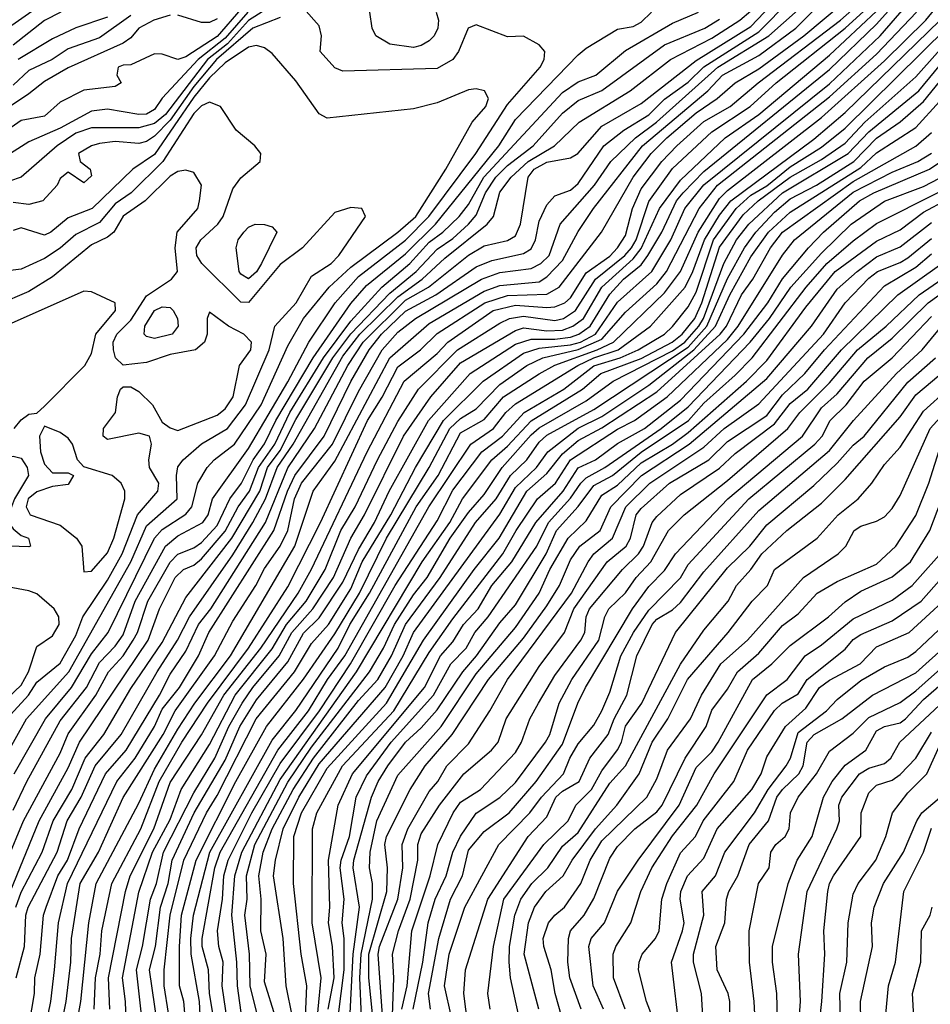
# Model space of a CAD drawing. Header units: metres. Extents: x -51132 to -49532, y -231222 to -229437.
# Tile 611 of 656: x -50001 to -49943, y -229780 to -229717. Entities that reach past the tile are written whole.
import ezdxf

# ---------------------------------------------------------------- set-up
doc = ezdxf.new("R2010")
doc.units = ezdxf.units.M
for name, color, linetype in [('CONTOUR_HALF', 8, 'Continuous'), ('CONTOUR_INDEX', 1, 'Continuous'), ('CONTOUR_INTER', 3, 'Continuous')]:
    doc.layers.add(name, color=color, linetype=linetype)

msp = doc.modelspace()

# ---------------------------------------------------------------- linework, layer by layer
at = {"layer": 'CONTOUR_HALF'}
for points, elevation in [([(-49991.407, -229782.259), (-49991.971, -229778.759), (-49991.956, -229777.759), (-49991.581, -229774.259), (-49990.698, -229770.759), (-49989.264, -229767.759), (-49988.58, -229766.637), (-49986.104, -229761.759), (-49983.662, -229758.759), (-49982.58, -229756.966), (-49981.486, -229755.759), (-49980.08, -229753.49), (-49979.341, -229751.759), (-49977.513, -229748.759), (-49975.945, -229745.759), (-49974.177, -229742.759), (-49971.641, -229740.259), (-49969.08, -229738.467), (-49968.08, -229738.141), (-49966.08, -229737.94), (-49965.443, -229737.759), (-49964.492, -229737.259), (-49963.08, -229735.228), (-49960.889, -229733.259), (-49959.695, -229731.259), (-49958.785, -229729.259), (-49957.58, -229727.752), (-49949.58, -229721.312), (-49946.346, -229718.259), (-49942.58, -229713.873)], 36.5), ([(-49997.625, -229714.759), (-50002.08, -229717.906)], 33.5), ([(-49995.416, -229780.259), (-49995.511, -229778.259), (-49994.428, -229772.759), (-49994.118, -229771.759), (-49992.612, -229768.759), (-49991.58, -229765.816), (-49989.58, -229762.79), (-49988.152, -229760.259), (-49985.807, -229757.259), (-49983.418, -229753.759), (-49982.58, -229752.236), (-49979.039, -229744.759), (-49976.681, -229740.259), (-49974.58, -229738.496), (-49973.884, -229737.759), (-49971.001, -229735.759), (-49969.58, -229735.405), (-49967.58, -229735.555), (-49967.08, -229735.511), (-49966.434, -229735.259), (-49966.08, -229734.945), (-49965.08, -229733.354), (-49963.58, -229732.283), (-49963.073, -229731.759), (-49962.58, -229730.971), (-49962.131, -229729.259), (-49961.58, -229727.995), (-49960.258, -229726.259), (-49959.295, -229725.259), (-49957.58, -229723.707), (-49955.908, -229722.759), (-49954.132, -229721.259), (-49948.88, -229717.259), (-49947.08, -229715.637)], 34.5), ([(-50001.58, -229767.581), (-50000.709, -229765.759), (-49998.58, -229761.879), (-49996.898, -229759.759), (-49996.08, -229758.177), (-49995.08, -229757.136), (-49994.58, -229756.416), (-49993.801, -229754.259), (-49991.876, -229750.759), (-49991.08, -229750.109), (-49989.504, -229749.259), (-49989.163, -229748.759), (-49988.872, -229747.759), (-49986.58, -229744.549), (-49984.08, -229740.3), (-49982.751, -229737.759), (-49981.062, -229735.259), (-49979.58, -229733.583), (-49976.58, -229731.276), (-49975.102, -229729.759), (-49972.098, -229725.759), (-49970.08, -229722.634), (-49968.009, -229720.259), (-49967.753, -229719.759), (-49967.71, -229719.259), (-49968.08, -229718.82), (-49969.08, -229718.283), (-49970.08, -229718.318), (-49972.08, -229717.56), (-49972.588, -229717.759), (-49973.219, -229719.259), (-49973.578, -229719.759), (-49974.58, -229720.33), (-49980.58, -229720.516), (-49981.08, -229720.302), (-49982.026, -229719.259), (-49981.945, -229718.259), (-49982.08, -229717.625), (-49983.08, -229716.488)], 29.5), ([(-49999.789, -229782.759), (-49999.186, -229779.759), (-49998.937, -229777.759), (-49998.697, -229774.759), (-49998.113, -229772.259), (-49994.985, -229765.759), (-49993.799, -229764.259), (-49992.573, -229762.259), (-49992.08, -229761.137), (-49990.975, -229759.759), (-49989.776, -229757.759), (-49989.114, -229756.259), (-49984.965, -229749.759), (-49984.108, -229747.259), (-49983.634, -229746.259), (-49981.777, -229743.759), (-49980.08, -229740.27), (-49978.908, -229738.259), (-49978.122, -229737.259), (-49976.58, -229735.786), (-49974.649, -229734.759), (-49972.08, -229732.975), (-49971.08, -229732.558), (-49969.08, -229732.132), (-49968.58, -229731.824), (-49968.314, -229731.259), (-49968.08, -229730.055), (-49967.58, -229729.014), (-49967.08, -229728.45), (-49966.08, -229728.086), (-49965.58, -229727.659), (-49963.946, -229725.259), (-49962.672, -229724.259), (-49961.08, -229723.292), (-49960.08, -229722.297), (-49958.58, -229721.198), (-49957.58, -229720.239), (-49954.08, -229718.01), (-49952.08, -229715.985)], 32.5), ([(-49989.534, -229783.259), (-49989.711, -229779.759), (-49990.239, -229776.759), (-49990.263, -229775.759), (-49990.098, -229774.259), (-49989.046, -229770.259), (-49985.08, -229763.127), (-49983.58, -229761.229), (-49980.869, -229757.259), (-49980.138, -229755.759), (-49978.88, -229753.759), (-49975.906, -229748.259), (-49974.499, -229746.259), (-49973.08, -229743.536), (-49971.58, -229742.691), (-49970.341, -229741.259), (-49968.08, -229739.776), (-49967.08, -229739.232), (-49964.385, -229738.259), (-49963.346, -229737.759), (-49960.08, -229734.625), (-49959.08, -229733.26), (-49957.946, -229730.759), (-49956.58, -229728.617), (-49956.08, -229728.101), (-49950.08, -229723.459), (-49946.08, -229719.852), (-49943.448, -229717.259), (-49942.58, -229716.193)], 37.5), ([(-49986.622, -229716.759), (-49988.08, -229718.408), (-49989.788, -229719.759), (-49992.08, -229722.225), (-49992.58, -229722.954), (-49993.08, -229723.241), (-49993.58, -229723.276), (-49995.58, -229722.93), (-49996.58, -229723.061), (-49998.58, -229724.13), (-50000.58, -229725.009), (-50003.58, -229726.892)], 30.5), ([(-49991.58, -229716.931), (-49992.617, -229717.259), (-49993.575, -229717.759), (-49994.08, -229718.386), (-49994.58, -229718.718), (-49998.08, -229720.303), (-49999.58, -229721.158), (-50000.58, -229721.958), (-50003.58, -229723.938)], 31.5), ([(-50001.957, -229773.259), (-49999.934, -229768.259), (-49998.08, -229764.881), (-49997.353, -229763.259), (-49992.986, -229756.759), (-49992.25, -229754.759), (-49991.264, -229752.759), (-49990.737, -229752.259), (-49990.08, -229751.967), (-49989.58, -229751.58), (-49988.08, -229749.808), (-49987.241, -229748.259), (-49986.521, -229747.259), (-49985.959, -229745.759), (-49984.921, -229744.259), (-49983.951, -229742.259), (-49981.809, -229738.759), (-49980.08, -229736.435), (-49978.096, -229734.259), (-49976.301, -229732.759), (-49975.08, -229731.407), (-49974.199, -229730.759), (-49973.162, -229729.759), (-49972.58, -229728.992), (-49971.598, -229727.259), (-49966.58, -229721.87), (-49965.58, -229721.192), (-49964.472, -229720.759), (-49962.58, -229719.201), (-49959.58, -229717.445), (-49957.913, -229716.759)], 30.5), ([(-49984.58, -229717.093), (-49986.311, -229717.759), (-49988.625, -229719.759), (-49990.08, -229721.492), (-49991.58, -229723.631), (-49992.58, -229724.645), (-49993.08, -229724.978), (-49993.58, -229725.12), (-49995.08, -229724.991), (-49996.08, -229725.118), (-49996.599, -229725.259), (-49997.419, -229725.759), (-49997.319, -229726.259), (-49996.674, -229726.759), (-49996.58, -229727.171), (-49997.08, -229727.621), (-49998.08, -229726.931), (-49998.58, -229727.346), (-49998.771, -229727.759), (-49999.687, -229728.759), (-50000.58, -229728.998), (-50001.58, -229728.868)], 29.5), ([(-50001.394, -229778.259), (-50000.856, -229776.259), (-50000.763, -229774.259), (-50000.631, -229773.759), (-49998.769, -229770.259), (-49998.132, -229768.259), (-49997.241, -229766.759), (-49996.354, -229764.759), (-49994.697, -229762.759), (-49992.414, -229758.759), (-49991.101, -229756.759), (-49990.346, -229755.259), (-49987.58, -229751.311), (-49986.304, -229749.259), (-49985.499, -229747.759), (-49984.758, -229745.759), (-49983.741, -229744.259), (-49980.58, -229738.665), (-49979.501, -229737.259), (-49977.08, -229734.872), (-49975.532, -229733.759), (-49974.08, -229732.429), (-49971.378, -229730.259), (-49970.985, -229729.759), (-49970.58, -229728.211), (-49969.866, -229727.259), (-49968.782, -229726.259), (-49967.106, -229725.259), (-49965.515, -229723.759), (-49962.266, -229721.759), (-49959.714, -229719.759), (-49957.08, -229718.415), (-49955.284, -229717.259), (-49954.58, -229716.658)], 31.5), ([(-49995.58, -229717.058), (-49997.58, -229717.742), (-49999.08, -229718.44), (-50001.269, -229719.759)], 32.5), ([(-49997.622, -229781.759), (-49997.275, -229779.759), (-49996.763, -229774.759), (-49996.291, -229772.259), (-49993.58, -229767.14), (-49992.58, -229764.967), (-49991.08, -229762.411), (-49989.997, -229760.759), (-49987.74, -229757.759), (-49983.635, -229750.759), (-49982.461, -229747.259), (-49981.08, -229745.353), (-49977.582, -229738.759), (-49975.08, -229736.578), (-49971.58, -229734.515), (-49970.58, -229734.151), (-49968.08, -229733.922), (-49967.58, -229733.615), (-49966.58, -229732.567), (-49965.58, -229730.715), (-49964.612, -229729.259), (-49961.486, -229725.259), (-49957.333, -229721.759), (-49956.397, -229720.759), (-49954.08, -229719.503), (-49951.713, -229717.759), (-49950.58, -229716.63)], 33.5), ([(-49993.267, -229781.759), (-49993.732, -229777.759), (-49993.347, -229776.259), (-49992.825, -229773.259), (-49992.443, -229772.259), (-49992.013, -229770.259), (-49990.08, -229766.478), (-49988.742, -229764.259), (-49987.837, -229762.259), (-49986.983, -229760.759), (-49986.312, -229759.759), (-49984.626, -229757.759), (-49983.819, -229756.259), (-49982.49, -229754.759), (-49981.177, -229752.759), (-49980.062, -229750.259), (-49979.193, -229748.759), (-49976.717, -229743.759), (-49974.971, -229741.259), (-49973.08, -229739.093), (-49969.58, -229737.02), (-49969.08, -229736.865), (-49967.58, -229737.046), (-49966.58, -229737.015), (-49965.923, -229736.759), (-49965.251, -229736.259), (-49964.09, -229734.259), (-49962.08, -229732.468), (-49961.58, -229731.811), (-49960.403, -229729.259), (-49959.08, -229727.444), (-49956.225, -229724.759), (-49954.08, -229723.273), (-49949.58, -229719.49), (-49946.58, -229716.683)], 35.5), ([(-49988.58, -229717.169), (-49989.08, -229717.408), (-49989.58, -229717.397), (-49991.08, -229716.948)], 31.5), ([(-49987.465, -229784.259), (-49988.261, -229778.759), (-49988.193, -229777.259), (-49988.473, -229776.259), (-49988.56, -229775.259), (-49988.244, -229773.259), (-49988.16, -229771.759), (-49987.891, -229770.759), (-49986.367, -229767.759), (-49984.58, -229764.614), (-49982.061, -229761.259), (-49980.09, -229758.259), (-49977.237, -229753.259), (-49974.58, -229749.141), (-49973.58, -229747.191), (-49971.729, -229744.759), (-49970.407, -229743.759), (-49969.033, -229742.259), (-49966.509, -229740.759), (-49964.58, -229739.276), (-49962.908, -229738.759), (-49961.761, -229738.259), (-49960.097, -229737.259), (-49959.58, -229736.781), (-49958.58, -229735.516), (-49958.08, -229734.59), (-49956.966, -229731.259), (-49955.524, -229729.259), (-49954.58, -229728.413), (-49953.58, -229727.803), (-49952.08, -229726.609), (-49950.08, -229725.355), (-49948.58, -229724.134), (-49942.08, -229717.716)], 38.5), ([(-49985.864, -229781.259), (-49986.488, -229778.759), (-49986.516, -229776.759), (-49986.823, -229774.259), (-49986.666, -229773.259), (-49986.706, -229771.759), (-49986.177, -229769.759), (-49984.08, -229765.793), (-49982.58, -229763.574), (-49978.875, -229758.759), (-49977.99, -229757.259), (-49977.293, -229755.759), (-49976.08, -229753.854), (-49975.213, -229752.759), (-49973.732, -229750.259), (-49972.58, -229748.628), (-49971.58, -229747.468), (-49970.44, -229745.759), (-49968.58, -229743.677), (-49968.08, -229743.218), (-49965.08, -229741.507), (-49963.352, -229740.259), (-49959.58, -229738.317), (-49958.803, -229737.759), (-49957.893, -229736.759), (-49957.597, -229736.259), (-49956.318, -229732.759), (-49955.508, -229731.259), (-49954.719, -229730.259), (-49952.58, -229728.254), (-49948.388, -229725.759), (-49947.08, -229724.374), (-49943.885, -229721.759), (-49940.597, -229717.759)], 39.5), ([(-50002.695, -229765.259), (-50000.726, -229761.759), (-49998.026, -229758.759), (-49994.079, -229751.759), (-49993.08, -229749.46), (-49991.137, -229747.759), (-49991.185, -229746.259), (-49991.08, -229745.7), (-49990.753, -229745.259), (-49989.58, -229744.245), (-49987.93, -229743.259), (-49986.776, -229741.759), (-49985.267, -229738.259), (-49984.908, -229736.759), (-49983.558, -229735.259), (-49982.58, -229733.57), (-49981.322, -229732.759), (-49980.834, -229732.259), (-49979.146, -229729.759), (-49979.365, -229729.259), (-49980.08, -229729.191), (-49981.08, -229729.5), (-49983.141, -229731.759), (-49984.58, -229732.83), (-49986.58, -229735.238), (-49987.08, -229735.224), (-49989.564, -229732.759), (-49989.885, -229732.259), (-49989.915, -229731.759), (-49989.62, -229731.259), (-49988.537, -229730.259), (-49988.204, -229729.759), (-49987.58, -229728.012), (-49987.08, -229727.309), (-49985.846, -229726.259), (-49985.803, -229725.759), (-49986.195, -229725.259), (-49987.377, -229724.259), (-49988.374, -229722.759), (-49989.08, -229722.479), (-49989.58, -229722.715), (-49990.08, -229723.196), (-49992.044, -229726.259), (-49994.056, -229728.259), (-49995.08, -229728.953), (-49996.08, -229730.154), (-49997.58, -229730.906), (-49998.58, -229731.786), (-49999.58, -229732.438), (-50001.08, -229733.109), (-50002.08, -229733.238)], 28.5), ([(-49983.791, -229780.759), (-49984.18, -229778.759), (-49984.381, -229775.759), (-49984.987, -229771.759), (-49984.874, -229770.759), (-49984.38, -229768.759), (-49983.373, -229766.759), (-49982.08, -229764.622), (-49977.884, -229759.759), (-49976.738, -229757.759), (-49976.08, -229756.259), (-49970.58, -229748.715), (-49969.58, -229747.027), (-49968.247, -229745.759), (-49967.515, -229744.759), (-49965.58, -229743.255), (-49964.08, -229742.513), (-49961.08, -229740.517), (-49958.217, -229738.259), (-49956.84, -229736.759), (-49955.934, -229734.759), (-49954.58, -229732.343), (-49953.473, -229730.759), (-49952.08, -229729.495), (-49947.58, -229726.636), (-49946.58, -229725.705), (-49944.08, -229724.093), (-49942.58, -229722.448)], 40.5), ([(-49982.333, -229782.259), (-49981.956, -229778.259), (-49982.535, -229774.759), (-49982.518, -229768.759), (-49982.245, -229767.759), (-49980.594, -229764.759), (-49977.336, -229761.259), (-49975.08, -229757.534), (-49973.58, -229755.396), (-49970.393, -229751.259), (-49969.542, -229749.759), (-49968.173, -229747.759), (-49967.042, -229746.759), (-49966.086, -229745.259), (-49963.08, -229743.319), (-49961.994, -229742.759), (-49959.928, -229741.259), (-49956.08, -229737.599), (-49955.393, -229736.759), (-49952.58, -229732.238), (-49951.81, -229731.259), (-49948.08, -229728.219), (-49945.58, -229726.939), (-49943.952, -229726.259), (-49943.08, -229725.737)], 41.5), ([(-49980.878, -229780.759), (-49980.498, -229777.759), (-49980.49, -229775.759), (-49980.62, -229774.759), (-49980.504, -229773.259), (-49980.748, -229771.259), (-49980.688, -229770.759), (-49980.151, -229769.259), (-49979.726, -229766.759), (-49979.08, -229765.386), (-49977.499, -229763.259), (-49974.806, -229760.259), (-49973.704, -229758.259), (-49972.73, -229757.259), (-49972.169, -229756.259), (-49971.317, -229755.259), (-49968.214, -229750.759), (-49967.476, -229749.259), (-49966.08, -229747.701), (-49965.419, -229746.759), (-49965.08, -229746.405), (-49963.882, -229745.759), (-49960.296, -229743.259), (-49958.58, -229741.897), (-49954.636, -229737.759), (-49953.407, -229736.259), (-49952.032, -229734.259), (-49950.08, -229732.092), (-49948.203, -229730.259), (-49946.08, -229728.793), (-49943.58, -229727.854), (-49942.58, -229727.317)], 42.5), ([(-49979.388, -229780.759), (-49979.5, -229778.259), (-49979.415, -229776.759), (-49978.695, -229773.259), (-49978.694, -229772.259), (-49978.886, -229771.259), (-49978.831, -229770.259), (-49978.405, -229768.259), (-49977.08, -229765.345), (-49974.324, -229762.259), (-49972.08, -229758.892), (-49969.58, -229755.952), (-49968.08, -229753.747), (-49967.396, -229752.259), (-49966.231, -229750.259), (-49965.08, -229749.16), (-49964.08, -229747.514), (-49963.08, -229746.88), (-49961.58, -229745.466), (-49959.58, -229744.271), (-49958.58, -229743.52), (-49954.862, -229740.259), (-49953.58, -229738.936), (-49951.08, -229735.533), (-49949.22, -229733.259), (-49946.58, -229731.342), (-49945.08, -229730.609), (-49943.58, -229729.481), (-49942.08, -229728.692)], 43.5), ([(-49977.903, -229782.759), (-49978.324, -229776.759), (-49978.239, -229776.259), (-49977.072, -229773.259), (-49976.748, -229771.259), (-49976.793, -229769.759), (-49976.434, -229768.759), (-49975.08, -229766.4), (-49974.535, -229765.759), (-49973.951, -229764.759), (-49972.58, -229763.344), (-49971.215, -229761.259), (-49970.093, -229759.259), (-49966.022, -229753.759), (-49964.951, -229751.759), (-49964.59, -229751.259), (-49963.399, -229750.259), (-49962.555, -229748.259), (-49961.028, -229746.759), (-49957.58, -229744.458), (-49956.286, -229743.259), (-49954.08, -229741.706), (-49949.95, -229737.259), (-49948.579, -229735.259), (-49947.08, -229733.698), (-49946.519, -229733.259), (-49945.08, -229732.703), (-49944.58, -229732.39), (-49943.08, -229731.161)], 44.5), ([(-49976.823, -229780.259), (-49976.49, -229778.759), (-49976.193, -229775.259), (-49975.007, -229771.759), (-49974.518, -229769.759), (-49973.545, -229767.759), (-49973.08, -229767.07), (-49971.805, -229766.259), (-49969.58, -229763.915), (-49969.199, -229763.259), (-49968.675, -229761.759), (-49968.122, -229760.759), (-49967.08, -229759.008), (-49965.42, -229756.759), (-49965.172, -229756.259), (-49965.069, -229755.259), (-49964.859, -229754.759), (-49962.766, -229752.259), (-49961.749, -229751.259), (-49961.43, -229750.759), (-49960.868, -229749.259), (-49960.58, -229748.866), (-49959.08, -229747.466), (-49956.58, -229745.79), (-49955.58, -229744.854), (-49953.08, -229742.966), (-49952.08, -229741.681), (-49950.966, -229740.759), (-49948.812, -229738.259), (-49945.231, -229734.759), (-49942.58, -229732.864)], 45.5), ([(-50001.511, -229743.259), (-50001.08, -229742.712), (-50000.58, -229742.359), (-50000.08, -229742.283), (-49999.58, -229741.85), (-49997.013, -229739.259), (-49996.58, -229738.499), (-49996.318, -229737.259), (-49995.065, -229735.759), (-49995.082, -229735.259), (-49996.58, -229734.56), (-49997.08, -229734.518), (-50002.08, -229736.743)], 27.5), ([(-49974.999, -229780.259), (-49975.117, -229779.259), (-49974.467, -229775.759), (-49973.713, -229773.259), (-49972.95, -229771.759), (-49972.58, -229770.138), (-49971.58, -229768.937), (-49969.988, -229767.759), (-49968.27, -229765.759), (-49966.58, -229763.379), (-49965.62, -229760.759), (-49965.118, -229759.759), (-49962.13, -229754.759), (-49961.08, -229753.343), (-49960.08, -229752.305), (-49959.391, -229751.259), (-49956.06, -229747.759), (-49951.305, -229743.759), (-49950.08, -229741.948), (-49949.08, -229741.062), (-49947.133, -229738.759), (-49945.58, -229737.518), (-49943.286, -229735.259), (-49942.08, -229734.394)], 46.5), ([(-49992.583, -229735.759), (-49992.08, -229735.519), (-49991.58, -229735.571), (-49991.381, -229735.759), (-49991.112, -229736.259), (-49991.064, -229736.759), (-49991.446, -229737.259), (-49992.58, -229737.544), (-49993.08, -229737.416), (-49993.225, -229737.259), (-49993.191, -229736.759), (-49992.583, -229735.759)], 28.5), ([(-49972.621, -229781.259), (-49972.868, -229779.259), (-49972.757, -229777.759), (-49971.351, -229773.259), (-49968.78, -229769.259), (-49967.58, -229768.008), (-49967.016, -229766.759), (-49966.58, -229766.367), (-49965.535, -229765.759), (-49964.845, -229764.259), (-49963.687, -229762.759), (-49963.301, -229761.759), (-49962.489, -229760.259), (-49961.858, -229757.759), (-49960.873, -229755.759), (-49960.58, -229755.415), (-49959.58, -229754.812), (-49959.08, -229754.343), (-49957.58, -229752.395), (-49954.08, -229748.501), (-49949.58, -229744.664), (-49948.052, -229742.759), (-49945.305, -229739.759), (-49943.681, -229738.259), (-49942.08, -229736.334)], 47.5), ([(-49969.127, -229781.759), (-49969.892, -229778.259), (-49969.987, -229777.259), (-49969.958, -229776.259), (-49969.616, -229774.259), (-49969.238, -229773.259), (-49968.547, -229772.259), (-49967.513, -229771.259), (-49966.58, -229769.868), (-49965.58, -229769.001), (-49963.58, -229765.852), (-49962.578, -229764.759), (-49959.08, -229758.287), (-49957.58, -229756.118), (-49956.041, -229754.259), (-49955.511, -229753.259), (-49954.58, -229752.242), (-49953.895, -229751.259), (-49952.301, -229749.759), (-49950.08, -229748.032), (-49948.58, -229746.518), (-49945.08, -229742.529), (-49944.08, -229741.128), (-49942.08, -229739.455)], 48.5), ([(-49966.621, -229780.759), (-49967.045, -229779.259), (-49967.301, -229777.759), (-49967.775, -229776.259), (-49967.813, -229775.759), (-49967.468, -229774.759), (-49967.083, -229774.259), (-49966.452, -229773.759), (-49965.414, -229772.259), (-49964.823, -229770.759), (-49964.08, -229769.538), (-49961.217, -229766.759), (-49960.58, -229765.584), (-49959.9, -229763.759), (-49958.43, -229761.759), (-49957.742, -229760.259), (-49956.5, -229758.259), (-49954.795, -229756.759), (-49951.236, -229752.759), (-49949.036, -229751.259), (-49948.546, -229750.759), (-49948.014, -229749.759), (-49947.58, -229749.481), (-49946.58, -229749.179), (-49946.08, -229748.885), (-49945.58, -229748.369), (-49945.08, -229747.526), (-49943.165, -229743.259), (-49940.58, -229740.42)], 49.5), ([(-49999.58, -229743.111), (-49999.904, -229743.759), (-49999.849, -229744.759), (-49999.58, -229745.539), (-49999.08, -229746.088), (-49998.08, -229746.099), (-49997.744, -229746.259), (-49998.08, -229746.826), (-49999.08, -229746.968), (-50000.08, -229747.298), (-50000.623, -229747.759), (-50000.748, -229748.259), (-50000.506, -229748.759), (-49998.58, -229749.434), (-49997.544, -229750.259), (-49997.2, -229750.759), (-49997.08, -229752.393), (-49996.58, -229752.366), (-49995.58, -229751.188), (-49995.158, -229750.259), (-49994.461, -229747.759), (-49994.476, -229747.259), (-49994.7, -229746.759), (-49995.269, -229746.259), (-49997.08, -229745.7), (-49997.485, -229745.259), (-49997.793, -229744.259), (-49998.08, -229743.884), (-49998.58, -229743.526), (-49999.58, -229743.111)], 27.5), ([(-49963.976, -229780.259), (-49964.634, -229778.759), (-49964.906, -229776.259), (-49964.761, -229775.759), (-49963.902, -229774.759), (-49963.08, -229772.734), (-49961.769, -229770.759), (-49959.148, -229767.259), (-49958.08, -229764.853), (-49957.08, -229763.855), (-49956.673, -229763.259), (-49954.49, -229759.259), (-49953.244, -229758.259), (-49952.08, -229757.095), (-49949.639, -229755.259), (-49948.58, -229754.305), (-49947.58, -229753.627), (-49945.58, -229752.709), (-49944.417, -229751.759), (-49943.194, -229749.759), (-49940.717, -229743.259)], 50.5), ([(-49960.852, -229780.759), (-49961.239, -229779.759), (-49961.749, -229777.759), (-49961.712, -229777.259), (-49961.506, -229776.759), (-49960.663, -229775.759), (-49960.439, -229775.259), (-49960.258, -229773.259), (-49959.948, -229772.259), (-49959.08, -229770.291), (-49958.107, -229769.259), (-49957.623, -229768.259), (-49955.664, -229765.759), (-49954.796, -229763.759), (-49953.08, -229761.229), (-49952.594, -229760.759), (-49951.58, -229760.179), (-49951.004, -229759.259), (-49948.58, -229757.32), (-49948.08, -229756.719), (-49947.58, -229756.383), (-49945.58, -229755.516), (-49943.738, -229754.259), (-49941.959, -229752.259)], 51.5), ([(-50002.804, -229761.259), (-50001.08, -229759.611), (-50000.612, -229758.759), (-50000.08, -229757.162), (-49999.08, -229756.468), (-49998.656, -229755.759), (-49998.671, -229755.259), (-49998.969, -229754.759), (-50000.08, -229753.808), (-50000.58, -229753.611), (-50005.58, -229752.669)], 27.5), ([(-49957.592, -229781.759), (-49957.733, -229779.259), (-49958.252, -229777.259), (-49958.252, -229776.759), (-49957.583, -229774.259), (-49957.696, -229772.759), (-49956.84, -229771.759), (-49956.253, -229770.259), (-49954.35, -229767.759), (-49953.475, -229766.259), (-49952.335, -229764.759), (-49952.052, -229764.259), (-49951.58, -229762.635), (-49949.765, -229761.259), (-49949.08, -229760.533), (-49947.58, -229759.319), (-49946.08, -229758.456), (-49944.58, -229757.829), (-49944.08, -229757.469), (-49940.08, -229753.723)], 52.5), ([(-49954.151, -229784.259), (-49954.374, -229779.759), (-49954.683, -229777.259), (-49954.69, -229775.259), (-49954.103, -229772.259), (-49953.423, -229771.259), (-49953.307, -229770.259), (-49952.998, -229769.759), (-49952.394, -229769.259), (-49952.147, -229768.759), (-49952.058, -229767.759), (-49951.583, -229766.759), (-49950.414, -229765.259), (-49949.58, -229763.82), (-49948.08, -229762.666), (-49947.08, -229761.682), (-49945.08, -229760.732), (-49944.08, -229759.971), (-49939.339, -229755.759)], 53.5), ([(-49943.08, -229800.473), (-49943.638, -229799.759), (-49944.714, -229798.759), (-49946.08, -229794.852), (-49947.396, -229792.759), (-49948.724, -229789.759), (-49949.91, -229788.259), (-49950.646, -229786.759), (-49951.577, -229781.759), (-49951.435, -229779.759), (-49951.556, -229776.759), (-49951.006, -229772.759), (-49949.109, -229768.759), (-49948.949, -229768.259), (-49948.976, -229767.259), (-49948.796, -229766.759), (-49947.67, -229765.259), (-49947.08, -229764.907), (-49946.08, -229764.616), (-49945.668, -229764.259), (-49945.092, -229763.259), (-49942.58, -229760.897)], 54.5), ([(-49942.362, -229796.259), (-49943.289, -229794.259), (-49945.298, -229791.759), (-49945.874, -229790.259), (-49945.949, -229788.759), (-49946.29, -229788.259), (-49947.417, -229787.259), (-49947.745, -229786.759), (-49948.58, -229784.292), (-49948.845, -229782.759), (-49948.926, -229779.259), (-49948.474, -229777.259), (-49948.394, -229774.759), (-49948.08, -229772.928), (-49947.759, -229772.259), (-49946.626, -229770.759), (-49945.988, -229769.259), (-49945.564, -229767.759), (-49944.58, -229766.485), (-49943.386, -229765.259), (-49942.457, -229763.259)], 55.5), ([(-49943.136, -229787.759), (-49944.675, -229786.259), (-49945.58, -229784.897), (-49945.772, -229784.259), (-49945.791, -229783.259), (-49946.05, -229782.259), (-49946.051, -229781.259), (-49945.826, -229778.759), (-49945.377, -229777.259), (-49944.85, -229772.759), (-49943.593, -229770.259), (-49943.08, -229768.719)], 56.5)]:
    msp.add_lwpolyline(points, dxfattribs=dict(at, elevation=elevation))
at = {"layer": 'CONTOUR_INDEX'}
for points, elevation in [([(-49985.08, -229716.33), (-49986.58, -229717.283), (-49987.917, -229718.759), (-49989.199, -229719.759), (-49991.868, -229723.259), (-49992.58, -229723.849), (-49993.58, -229724.112), (-49996.58, -229724.114), (-49997.58, -229724.466), (-49998.784, -229725.259), (-50001.08, -229727.256), (-50002.58, -229727.77)], 30), ([(-49994.347, -229782.259), (-49994.423, -229779.759), (-49994.616, -229778.259), (-49993.58, -229772.8), (-49992.705, -229770.259), (-49991.58, -229768.168), (-49990.876, -229766.259), (-49989.08, -229763.39), (-49987.444, -229760.259), (-49985.08, -229757.293), (-49984.159, -229755.759), (-49982.923, -229754.259), (-49981.714, -229752.259), (-49980.701, -229749.759), (-49979.788, -229748.259), (-49978.371, -229745.259), (-49977.08, -229742.813), (-49975.754, -229740.759), (-49973.272, -229738.259), (-49970.58, -229736.554), (-49969.954, -229736.259), (-49969.08, -229736.108), (-49967.08, -229736.391), (-49966.523, -229736.259), (-49965.756, -229735.759), (-49964.486, -229733.759), (-49962.612, -229732.259), (-49962.182, -229731.759), (-49961.893, -229731.259), (-49961.08, -229728.805), (-49959.58, -229726.71), (-49957.08, -229724.364), (-49954.631, -229722.759), (-49952.983, -229721.259), (-49948.58, -229717.768), (-49946.914, -229716.259)], 35), ([(-50001.971, -229770.759), (-50000.927, -229768.259), (-49998.58, -229763.949), (-49998.08, -229762.718), (-49996.308, -229760.259), (-49995.506, -229758.759), (-49994.58, -229757.744), (-49993.929, -229756.759), (-49993.65, -229756.259), (-49993, -229754.259), (-49991.58, -229751.783), (-49991.08, -229751.268), (-49990.08, -229750.867), (-49989.58, -229750.533), (-49988.58, -229749.449), (-49987.781, -229747.759), (-49987.025, -229746.759), (-49986.282, -229745.259), (-49985.58, -229744.245), (-49984.844, -229742.759), (-49982.475, -229738.759), (-49980.08, -229735.312), (-49979.08, -229734.152), (-49976.58, -229732.144), (-49974.683, -229730.259), (-49970.652, -229725.259), (-49969.58, -229723.587), (-49965.58, -229719.464), (-49965.08, -229719.032), (-49963.08, -229717.823), (-49962.08, -229717.655), (-49961.58, -229717.395), (-49960.927, -229716.759)], 30), ([(-49974.639, -229716.759), (-49974.476, -229717.259), (-49974.536, -229717.759), (-49974.767, -229718.259), (-49975.08, -229718.581), (-49975.58, -229718.878), (-49976.08, -229719.002), (-49977.58, -229718.783), (-49978.481, -229718.259), (-49978.721, -229717.759), (-49978.861, -229716.759)], 30), ([(-49984.878, -229780.759), (-49985.58, -229778.52), (-49985.463, -229776.759), (-49985.805, -229775.259), (-49985.781, -229773.259), (-49985.931, -229771.759), (-49985.649, -229770.259), (-49985.087, -229768.759), (-49983.75, -229766.259), (-49982.444, -229764.259), (-49979.58, -229760.593), (-49978.354, -229759.259), (-49977.482, -229757.759), (-49976.584, -229755.759), (-49974.389, -229752.759), (-49972.124, -229749.259), (-49970.817, -229747.759), (-49969.89, -229746.259), (-49968.866, -229745.259), (-49968.08, -229744.149), (-49967.58, -229743.693), (-49964.58, -229742.059), (-49958.58, -229738.09), (-49957.383, -229736.759), (-49956.08, -229733.717), (-49955.001, -229731.759), (-49954.269, -229730.759), (-49953.08, -229729.49), (-49952.08, -229728.635), (-49950.404, -229727.759), (-49948.036, -229726.259), (-49946.58, -229724.778), (-49945.08, -229723.738), (-49943.58, -229722.45), (-49940.08, -229718.139)], 40), ([(-49977.435, -229781.259), (-49977.334, -229778.259), (-49977.422, -229776.759), (-49977.036, -229775.259), (-49976.281, -229773.259), (-49975.809, -229770.759), (-49975.801, -229769.759), (-49975.58, -229769.081), (-49974.423, -229767.259), (-49972.87, -229765.259), (-49971.103, -229763.759), (-49970.689, -229763.259), (-49970.172, -229761.759), (-49968.08, -229758.419), (-49966.455, -229756.259), (-49965.863, -229754.759), (-49963.742, -229751.759), (-49962.539, -229750.759), (-49962.248, -229750.259), (-49961.89, -229748.759), (-49961.58, -229748.354), (-49959.773, -229746.759), (-49957.274, -229745.259), (-49956.08, -229744.097), (-49953.58, -229742.444), (-49952.58, -229741.124), (-49951.14, -229739.759), (-49949.901, -229738.259), (-49946.08, -229734.172), (-49944.08, -229732.995), (-49943.08, -229732.139)], 45), ([(-49965.394, -229780.259), (-49966.125, -229778.259), (-49966.244, -229777.259), (-49966.195, -229775.759), (-49966.071, -229775.259), (-49965.206, -229774.259), (-49964.58, -229773.204), (-49963.58, -229770.642), (-49963.08, -229769.899), (-49961.972, -229768.759), (-49960.58, -229767.689), (-49960.247, -229767.259), (-49958.775, -229764.259), (-49957.434, -229762.259), (-49957.08, -229761.202), (-49956.08, -229759.867), (-49955.432, -229758.759), (-49954.08, -229757.586), (-49952.58, -229755.821), (-49951.58, -229755.068), (-49950.354, -229753.759), (-49949.08, -229753.004), (-49946.58, -229751.902), (-49945.347, -229750.759), (-49944.08, -229748.81), (-49943.26, -229746.759), (-49942.463, -229744.259)], 50), ([(-49942.08, -229799.269), (-49943.331, -229797.759), (-49944.727, -229794.259), (-49946.392, -229791.759), (-49947.58, -229788.948), (-49948.967, -229787.259), (-49949.697, -229785.259), (-49950.332, -229782.259), (-49950.056, -229779.759), (-49949.876, -229776.759), (-49949.948, -229775.259), (-49949.681, -229772.759), (-49949.587, -229772.259), (-49949.319, -229771.759), (-49947.576, -229769.259), (-49947.561, -229767.759), (-49947.08, -229766.483), (-49946.58, -229765.997), (-49945.58, -229765.674), (-49945.08, -229765.307), (-49944.08, -229764.264), (-49943.08, -229762.608)], 55)]:
    msp.add_lwpolyline(points, dxfattribs=dict(at, elevation=elevation))
at = {"layer": 'CONTOUR_INTER'}
for points, elevation in [([(-50000.73, -229782.259), (-50000.22, -229779.259), (-50000.194, -229778.259), (-49999.869, -229776.759), (-49999.651, -229774.259), (-49999.477, -229773.759), (-49998.734, -229771.759), (-49998.123, -229770.759), (-49997.377, -229768.759), (-49995.688, -229765.259), (-49994.388, -229763.759), (-49992.258, -229760.259), (-49991.58, -229758.911), (-49990.58, -229757.451), (-49989.764, -229755.759), (-49988.978, -229754.759), (-49985.507, -229749.259), (-49984.08, -229745.774), (-49982.381, -229743.259), (-49980.265, -229739.259), (-49979.28, -229737.759), (-49976.58, -229735.101), (-49975.122, -229734.259), (-49972.58, -229732.234), (-49971.58, -229731.624), (-49970.08, -229731.297), (-49969.58, -229731.006), (-49969.271, -229730.259), (-49968.783, -229727.259), (-49968.399, -229726.759), (-49967.58, -229726.303), (-49966.08, -229726.034), (-49965.62, -229725.759), (-49964.08, -229724.013), (-49961.58, -229722.564), (-49958.08, -229719.836), (-49954.58, -229717.658), (-49949.481, -229712.259)], 32), ([(-49998.696, -229782.259), (-49998.194, -229779.759), (-49997.896, -229777.259), (-49997.868, -229775.759), (-49997.309, -229772.259), (-49996.154, -229770.259), (-49994.58, -229766.767), (-49992.028, -229762.759), (-49991.259, -229761.259), (-49988.748, -229757.759), (-49987.58, -229755.536), (-49986.118, -229753.259), (-49985.58, -229752.176), (-49984.578, -229750.759), (-49984.09, -229749.759), (-49983.648, -229747.759), (-49983.212, -229746.759), (-49981.237, -229744.259), (-49979.58, -229740.91), (-49978.08, -229738.255), (-49977.08, -229737.126), (-49975.959, -229736.259), (-49971.746, -229733.759), (-49970.58, -229733.324), (-49968.58, -229733.076), (-49967.971, -229732.759), (-49967.445, -229732.259), (-49966.73, -229730.259), (-49964.542, -229727.759), (-49963.511, -229726.259), (-49961.931, -229724.759), (-49960.604, -229723.759), (-49956.693, -229720.259), (-49953.441, -229718.259), (-49949.515, -229714.759)], 33), ([(-49996.417, -229780.259), (-49996.335, -229778.259), (-49996.047, -229776.759), (-49995.93, -229775.259), (-49995.291, -229772.259), (-49993.448, -229768.759), (-49992.279, -229765.759), (-49990.829, -229763.259), (-49989.202, -229760.759), (-49986.586, -229757.259), (-49984.08, -229753.354), (-49982.006, -229749.259), (-49979.004, -229742.759), (-49978.08, -229741.282), (-49977.08, -229739.338), (-49975.636, -229738.259), (-49974.58, -229737.216), (-49971.527, -229735.259), (-49970.08, -229734.791), (-49967.58, -229734.707), (-49966.802, -229734.259), (-49964.107, -229730.759), (-49962.088, -229727.259), (-49960.933, -229725.759), (-49959.933, -229724.759), (-49958.08, -229723.153), (-49956.727, -229722.259), (-49955.597, -229721.259), (-49954.08, -229720.359), (-49951.222, -229718.259), (-49947.58, -229715.196)], 34), ([(-49987.08, -229716.562), (-49988.58, -229718.308), (-49990.58, -229719.604), (-49991.08, -229719.766), (-49992.08, -229719.424), (-49992.58, -229719.408), (-49994.08, -229720.11), (-49994.58, -229720.135), (-49994.883, -229720.259), (-49994.972, -229720.759), (-49994.693, -229721.259), (-49995.08, -229721.485), (-49997.08, -229721.728), (-49998.58, -229722.492), (-49999.58, -229723.381), (-50001.08, -229723.651), (-50004.58, -229726.092)], 31), ([(-49992.395, -229781.259), (-49992.889, -229777.759), (-49992.519, -229776.259), (-49992.19, -229773.759), (-49991.697, -229772.259), (-49991.448, -229770.759), (-49990.052, -229767.759), (-49988.08, -229764.39), (-49987.134, -229762.259), (-49986.08, -229760.562), (-49984.08, -229758.127), (-49983.08, -229756.304), (-49982.08, -229755.325), (-49980.58, -229753.055), (-49979.58, -229750.977), (-49978.552, -229749.259), (-49977.638, -229747.259), (-49975.12, -229742.759), (-49972.477, -229739.759), (-49969.58, -229737.895), (-49968.58, -229737.57), (-49967.08, -229737.587), (-49966.08, -229737.452), (-49965.538, -229737.259), (-49964.824, -229736.759), (-49963.58, -229734.702), (-49962.697, -229733.759), (-49961.58, -229732.846), (-49961.155, -229732.259), (-49960.262, -229730.759), (-49959.324, -229728.759), (-49958.909, -229728.259), (-49957.58, -229726.907), (-49949.58, -229720.397), (-49946.58, -229717.512), (-49945.463, -229716.259)], 36), ([(-49998.554, -229716.759), (-49999.58, -229717.276), (-50001.58, -229718.841)], 33), ([(-49994.08, -229716.967), (-49996.08, -229718.393), (-49998.08, -229719.088), (-49999.089, -229719.759), (-50000.58, -229720.47), (-50001.58, -229721.395)], 32), ([(-50001.417, -229773.759), (-50001.08, -229772.803), (-49999.741, -229770.259), (-49999.032, -229768.259), (-49997.845, -229766.259), (-49996.986, -229764.259), (-49995.813, -229762.759), (-49994.08, -229759.824), (-49992.08, -229756.897), (-49990.58, -229754.042), (-49987.649, -229750.259), (-49985.866, -229747.259), (-49985.386, -229745.759), (-49984.58, -229744.676), (-49983.58, -229742.69), (-49981.223, -229738.759), (-49980.08, -229737.237), (-49977.58, -229734.649), (-49975.911, -229733.259), (-49974.58, -229731.838), (-49973.58, -229731.175), (-49972.581, -229730.259), (-49972.08, -229729.673), (-49971.496, -229728.259), (-49970.83, -229727.259), (-49970.08, -229726.514), (-49968.465, -229725.259), (-49966.58, -229723.176), (-49965.58, -229722.385), (-49964.08, -229721.729), (-49960.08, -229718.826), (-49957.529, -229717.759), (-49956.58, -229717.195)], 31), ([(-49990.443, -229782.759), (-49990.698, -229779.759), (-49990.981, -229778.759), (-49990.974, -229776.259), (-49990.851, -229774.259), (-49989.921, -229770.759), (-49987.397, -229765.759), (-49985.442, -229762.259), (-49983.08, -229759.226), (-49981.08, -229756.349), (-49979.524, -229753.759), (-49977.789, -229750.259), (-49975.08, -229745.744), (-49973.767, -229743.259), (-49973.08, -229742.638), (-49972.08, -229742.008), (-49970.58, -229740.469), (-49968.867, -229739.259), (-49967.841, -229738.759), (-49965.58, -229738.246), (-49964.08, -229737.588), (-49962.58, -229735.851), (-49960.58, -229734.06), (-49959.956, -229733.259), (-49957.887, -229729.259), (-49956.712, -229727.759), (-49949.58, -229722.15), (-49946.58, -229719.432), (-49944.041, -229716.759)], 37), ([(-49988.64, -229781.759), (-49989.077, -229779.259), (-49989.138, -229777.759), (-49989.534, -229776.259), (-49989.55, -229775.759), (-49988.723, -229771.259), (-49988.383, -229770.259), (-49984.729, -229763.759), (-49982.769, -229761.259), (-49981.56, -229759.259), (-49980.447, -229757.759), (-49975.106, -229748.259), (-49972.418, -229744.259), (-49970.983, -229743.259), (-49970.202, -229742.259), (-49969.58, -229741.707), (-49965.611, -229739.259), (-49964.58, -229738.762), (-49963.034, -229738.259), (-49960.982, -229736.759), (-49958.782, -229734.259), (-49958.28, -229733.259), (-49957.547, -229731.259), (-49956.58, -229729.677), (-49955.855, -229728.759), (-49950.58, -229724.839), (-49948.58, -229723.149), (-49942.537, -229717.259)], 38), ([(-49986.671, -229783.259), (-49987.3, -229778.759), (-49987.327, -229777.259), (-49987.649, -229774.259), (-49987.456, -229771.759), (-49987.013, -229770.259), (-49984.58, -229765.635), (-49979.699, -229758.759), (-49975.536, -229751.759), (-49973.764, -229749.259), (-49972.96, -229747.759), (-49971.083, -229745.259), (-49970.08, -229744.404), (-49968.58, -229742.785), (-49965.315, -229740.759), (-49964.145, -229739.759), (-49961.58, -229738.802), (-49959.593, -229737.759), (-49958.974, -229737.259), (-49958.166, -229736.259), (-49957.708, -229735.259), (-49956.58, -229731.721), (-49955.08, -229729.653), (-49954.123, -229728.759), (-49952.08, -229727.258), (-49950.08, -229726.141), (-49948.58, -229725.101), (-49947.323, -229723.759), (-49944.08, -229720.867), (-49941.328, -229717.759)], 39), ([(-50001.514, -229765.259), (-49999.518, -229761.759), (-49997.864, -229759.759), (-49996.58, -229757.617), (-49995.528, -229756.259), (-49992.58, -229750.248), (-49992.08, -229749.699), (-49990.58, -229748.725), (-49990.188, -229748.259), (-49989.819, -229746.759), (-49989.224, -229745.759), (-49988.769, -229745.259), (-49987.487, -229744.259), (-49985.777, -229741.759), (-49984.08, -229737.995), (-49983.095, -229736.259), (-49981.443, -229734.259), (-49980.08, -229732.983), (-49977.08, -229730.769), (-49975.921, -229729.759), (-49974.023, -229726.759), (-49972.333, -229723.759), (-49971.479, -229722.759), (-49971.299, -229722.259), (-49971.546, -229721.759), (-49972.08, -229721.64), (-49972.58, -229721.69), (-49974.58, -229722.522), (-49976.08, -229722.906), (-49981.58, -229723.494), (-49982.08, -229723.235), (-49983.58, -229721.13), (-49985.08, -229719.383), (-49985.58, -229719.027), (-49986.08, -229718.875), (-49986.58, -229718.974), (-49988.08, -229719.966), (-49989.08, -229720.937), (-49990.08, -229722.157), (-49992.58, -229725.815), (-49993.962, -229726.759), (-49996.552, -229729.259), (-49998.08, -229729.851), (-49999.188, -229730.759), (-49999.58, -229730.954), (-50001.08, -229730.49), (-50001.58, -229730.659)], 29), ([(-49983.021, -229782.259), (-49982.864, -229778.759), (-49983.24, -229776.759), (-49983.73, -229772.259), (-49983.694, -229769.259), (-49983.206, -229767.759), (-49981.58, -229764.908), (-49977.799, -229760.759), (-49975.445, -229756.759), (-49972.215, -229752.259), (-49970.618, -229750.259), (-49968.865, -229747.259), (-49967.58, -229746.145), (-49966.58, -229744.889), (-49965.58, -229744.03), (-49964.08, -229743.226), (-49960.58, -229740.943), (-49956.547, -229737.259), (-49956.138, -229736.759), (-49955.177, -229734.759), (-49954.454, -229733.759), (-49953.347, -229731.759), (-49952.578, -229730.759), (-49948.08, -229727.527), (-49944.08, -229725.287), (-49943.08, -229724.419)], 41), ([(-49981.515, -229780.259), (-49981.138, -229778.259), (-49981.231, -229776.259), (-49981.497, -229774.759), (-49981.398, -229773.759), (-49981.484, -229770.759), (-49980.885, -229767.259), (-49979.96, -229765.259), (-49975.375, -229759.759), (-49974.361, -229757.759), (-49973.58, -229756.854), (-49972.884, -229755.759), (-49971.959, -229754.759), (-49971.08, -229753.274), (-49969.821, -229751.759), (-49968.286, -229749.259), (-49966.538, -229747.259), (-49965.58, -229745.776), (-49964.491, -229745.259), (-49963.08, -229744.228), (-49961.363, -229743.259), (-49959.08, -229741.47), (-49955.041, -229737.259), (-49953.507, -229735.259), (-49952.58, -229733.734), (-49950.906, -229731.759), (-49949.962, -229730.759), (-49947.659, -229728.759), (-49946.749, -229728.259), (-49943.199, -229726.759), (-49942.478, -229726.259)], 42), ([(-50001.979, -229761.759), (-50000.599, -229760.259), (-50000.08, -229759.437), (-49998.58, -229758.209), (-49997.58, -229756.453), (-49997.135, -229755.259), (-49995.58, -229752.939), (-49994.641, -229751.259), (-49993.664, -229748.759), (-49992.374, -229747.259), (-49992.308, -229746.759), (-49992.886, -229745.759), (-49992.936, -229745.259), (-49992.759, -229744.259), (-49992.901, -229743.759), (-49993.58, -229743.57), (-49995.58, -229743.967), (-49995.853, -229743.759), (-49995.819, -229743.259), (-49995.06, -229742.259), (-49994.939, -229741.259), (-49994.736, -229740.759), (-49994.58, -229740.625), (-49994.08, -229740.606), (-49993.58, -229740.913), (-49992.707, -229741.759), (-49992.08, -229742.865), (-49991.58, -229743.228), (-49991.08, -229743.401), (-49988.58, -229742.418), (-49988.08, -229742.007), (-49987.574, -229741.259), (-49987.153, -229739.259), (-49986.432, -229738.259), (-49986.408, -229737.759), (-49986.887, -229737.259), (-49987.863, -229736.759), (-49989.08, -229735.866), (-49989.232, -229736.259), (-49989.224, -229737.259), (-49989.382, -229737.759), (-49989.97, -229738.259), (-49991.58, -229738.554), (-49993.08, -229739.073), (-49994.58, -229739.23), (-49995.07, -229738.759), (-49995.198, -229738.259), (-49995.219, -229737.759), (-49994.979, -229737.259), (-49994.08, -229736.368), (-49993.08, -229734.819), (-49991.493, -229733.759), (-49991.102, -229733.259), (-49991.255, -229731.759), (-49991.126, -229730.759), (-49989.817, -229729.259), (-49989.716, -229728.759), (-49989.59, -229727.759), (-49990.08, -229726.964), (-49990.58, -229726.818), (-49991.08, -229726.904), (-49991.58, -229727.189), (-49993.165, -229728.759), (-49994.58, -229729.739), (-49995.161, -229730.759), (-49995.58, -229731.08), (-49996.58, -229731.563), (-49999.08, -229733.609), (-50000.58, -229734.552), (-50002.58, -229735.39)], 28), ([(-49980.306, -229784.259), (-49979.916, -229776.759), (-49979.509, -229773.759), (-49979.92, -229771.259), (-49979.875, -229770.759), (-49978.755, -229766.759), (-49978.334, -229765.759), (-49977.72, -229764.759), (-49976.59, -229763.259), (-49975.58, -229762.338), (-49974.58, -229761.186), (-49972.925, -229758.759), (-49972.064, -229757.759), (-49970.58, -229755.638), (-49969.58, -229754.497), (-49967.619, -229751.259), (-49966.961, -229749.759), (-49965.58, -229748.245), (-49964.58, -229746.897), (-49963.393, -229746.259), (-49961.58, -229744.772), (-49958.564, -229742.759), (-49957.58, -229741.648), (-49955.58, -229739.879), (-49954.506, -229738.759), (-49951.072, -229734.259), (-49949.749, -229732.759), (-49948.08, -229731.319), (-49946.58, -229730.214), (-49942.58, -229728.198)], 43), ([(-49986.173, -229730.259), (-49985.58, -229730.265), (-49985.08, -229730.431), (-49984.781, -229730.759), (-49985.751, -229732.759), (-49986.08, -229733.283), (-49986.58, -229733.733), (-49987.08, -229733.448), (-49987.185, -229733.259), (-49987.366, -229731.759), (-49987.25, -229731.259), (-49986.879, -229730.759), (-49986.58, -229730.446), (-49986.173, -229730.259)], 29), ([(-49978.675, -229780.759), (-49978.923, -229778.259), (-49978.929, -229776.759), (-49977.775, -229772.759), (-49977.74, -229771.259), (-49977.909, -229769.759), (-49977.794, -229769.259), (-49976.288, -229766.259), (-49975.333, -229764.759), (-49973.609, -229762.759), (-49971.309, -229759.259), (-49969.08, -229756.615), (-49967.58, -229754.561), (-49966.771, -229753.259), (-49966.08, -229751.629), (-49965.477, -229750.759), (-49964.181, -229749.759), (-49963.516, -229748.259), (-49961.558, -229746.259), (-49958.522, -229744.259), (-49953.58, -229740.088), (-49950.715, -229736.759), (-49949.08, -229734.387), (-49947.826, -229733.259), (-49946.58, -229732.325), (-49945.08, -229731.701), (-49943.08, -229730.152)], 44), ([(-49976.107, -229780.259), (-49975.482, -229777.259), (-49975.141, -229774.759), (-49974.7, -229773.259), (-49973.993, -229771.759), (-49973.573, -229770.259), (-49973.08, -229769.232), (-49972.08, -229767.772), (-49970.58, -229766.775), (-49969.58, -229765.817), (-49967.667, -229763.259), (-49967.392, -229762.759), (-49966.804, -229760.759), (-49965.992, -229759.259), (-49964.267, -229756.759), (-49963.882, -229755.259), (-49963.627, -229754.759), (-49962.58, -229753.745), (-49961.903, -229752.759), (-49960.949, -229751.759), (-49959.829, -229749.759), (-49958.845, -229748.759), (-49956.08, -229746.58), (-49952.226, -229743.259), (-49951.466, -229742.259), (-49949.58, -229740.35), (-49947.787, -229738.259), (-49945.963, -229736.759), (-49943.859, -229734.759), (-49942.08, -229733.513)], 46), ([(-49973.213, -229782.759), (-49974.1, -229778.759), (-49973.814, -229776.759), (-49972.808, -229773.759), (-49970.634, -229769.759), (-49968.673, -229767.759), (-49967.928, -229766.759), (-49966.529, -229765.259), (-49966.124, -229764.259), (-49965.58, -229763.362), (-49964.58, -229762.159), (-49964.08, -229761.257), (-49963.58, -229760.067), (-49962.876, -229757.759), (-49962.066, -229756.259), (-49961.08, -229754.849), (-49959.08, -229752.778), (-49958.58, -229751.934), (-49954.725, -229747.759), (-49950.507, -229744.259), (-49950.045, -229743.759), (-49949.537, -229742.759), (-49948.507, -229741.759), (-49947.366, -229740.259), (-49945.58, -229738.758), (-49943.08, -229736.134)], 47), ([(-49971.186, -229780.259), (-49971.35, -229779.259), (-49970.991, -229776.259), (-49970.328, -229773.259), (-49967.767, -229769.759), (-49966.225, -229768.259), (-49965.744, -229767.259), (-49964.738, -229766.259), (-49964.08, -229765.085), (-49963.08, -229763.738), (-49962.836, -229763.259), (-49962.58, -229762.222), (-49961.534, -229760.759), (-49959.388, -229756.259), (-49956.08, -229752.148), (-49954.647, -229750.759), (-49953.58, -229749.414), (-49950.58, -229746.906), (-49949.08, -229745.478), (-49948.08, -229744.32), (-49947.374, -229743.759), (-49944.58, -229740.309), (-49942.824, -229738.759)], 48), ([(-49968.101, -229780.259), (-49969.025, -229776.759), (-49968.748, -229774.759), (-49968.378, -229773.759), (-49967.655, -229772.759), (-49966.535, -229771.759), (-49965.975, -229770.759), (-49964.491, -229768.759), (-49963.12, -229767.259), (-49961.709, -229765.259), (-49960.868, -229763.259), (-49959.878, -229761.759), (-49958.632, -229759.259), (-49956.038, -229756.259), (-49954.498, -229754.259), (-49953.525, -229753.259), (-49953.077, -229752.259), (-49950.372, -229750.259), (-49949.026, -229748.759), (-49947.748, -229747.759), (-49946.881, -229746.759), (-49946.08, -229745.554), (-49945.08, -229744.456), (-49943.58, -229742.174), (-49942.049, -229740.759)], 49), ([(-50002.593, -229745.259), (-50001.58, -229745.035), (-50001.08, -229745.152), (-50000.683, -229745.759), (-50000.603, -229746.259), (-50001.49, -229747.759), (-50001.885, -229748.759), (-50001.868, -229749.259), (-50001.58, -229749.65), (-50001.08, -229750.093), (-50000.612, -229750.259), (-50000.466, -229750.759), (-50000.58, -229750.809), (-50003.08, -229750.721), (-50004.714, -229750.259), (-50004.339, -229749.259), (-50005.046, -229747.759), (-50004.89, -229747.259), (-50004.08, -229746.467), (-50003.58, -229745.755), (-50003.08, -229745.4), (-50002.593, -229745.259)], 28), ([(-49962.602, -229780.259), (-49963.331, -229778.259), (-49963.354, -229776.759), (-49963.182, -229776.259), (-49962.223, -229774.759), (-49961.591, -229772.759), (-49960.905, -229771.259), (-49959.58, -229769.216), (-49958.023, -229767.259), (-49956.922, -229765.259), (-49953.58, -229760.223), (-49952.266, -229759.259), (-49951.125, -229757.759), (-49950.08, -229757.051), (-49948.08, -229755.398), (-49945.58, -229754.196), (-49944.302, -229753.259), (-49942.089, -229750.759)], 51), ([(-49959.103, -229781.759), (-49959.649, -229777.259), (-49958.933, -229775.259), (-49958.842, -229774.759), (-49959.081, -229773.259), (-49959.038, -229772.759), (-49958.616, -229771.759), (-49957.58, -229770.647), (-49956.743, -229768.759), (-49954.516, -229766.259), (-49953.939, -229765.259), (-49953.58, -229764.19), (-49952.387, -229762.259), (-49951.08, -229761.092), (-49950.214, -229759.759), (-49949.58, -229759.29), (-49947.619, -229758.259), (-49946.58, -229757.167), (-49944.506, -229756.259), (-49941.08, -229753.131)], 52), ([(-49955.9, -229781.759), (-49955.92, -229779.759), (-49956.029, -229779.259), (-49956.739, -229777.759), (-49956.809, -229776.259), (-49956.243, -229774.759), (-49956.145, -229773.259), (-49955.993, -229772.759), (-49955.413, -229771.759), (-49954.703, -229769.759), (-49953.469, -229768.259), (-49952.941, -229766.759), (-49952.58, -229766.255), (-49951.536, -229765.259), (-49951.262, -229764.759), (-49950.996, -229763.259), (-49950.554, -229762.759), (-49948.798, -229761.759), (-49946.833, -229760.259), (-49944.08, -229758.83), (-49940.08, -229755.24)], 53), ([(-49952.871, -229781.759), (-49952.927, -229779.259), (-49953.2, -229777.259), (-49953.215, -229776.259), (-49952.219, -229772.259), (-49951.638, -229770.759), (-49950.679, -229769.259), (-49949.96, -229766.759), (-49949.408, -229765.759), (-49948.58, -229764.71), (-49947.254, -229763.759), (-49946.58, -229762.531), (-49946.08, -229762.248), (-49945.08, -229762.011), (-49944.741, -229761.759), (-49943.58, -229760.531), (-49938.1, -229755.759)], 54), ([(-49942.08, -229794.02), (-49943.969, -229791.259), (-49944.306, -229790.259), (-49944.281, -229789.259), (-49944.556, -229788.259), (-49946.08, -229786.657), (-49946.58, -229785.916), (-49946.889, -229785.259), (-49947.415, -229783.259), (-49947.564, -229782.259), (-49947.606, -229779.759), (-49946.829, -229776.259), (-49946.912, -229774.759), (-49946.737, -229773.759), (-49946.136, -229772.259), (-49944.858, -229770.259), (-49944.009, -229768.259), (-49943.704, -229767.759), (-49942.58, -229766.804)], 56), ([(-49941.688, -229787.259), (-49943.203, -229785.759), (-49944.073, -229783.759), (-49944.276, -229782.259), (-49944.204, -229780.759), (-49944.298, -229779.259), (-49943.759, -229777.259), (-49943.714, -229775.259), (-49943.174, -229774.259), (-49943.043, -229773.759)], 57)]:
    msp.add_lwpolyline(points, dxfattribs=dict(at, elevation=elevation))

doc.saveas('drawing.dxf')
